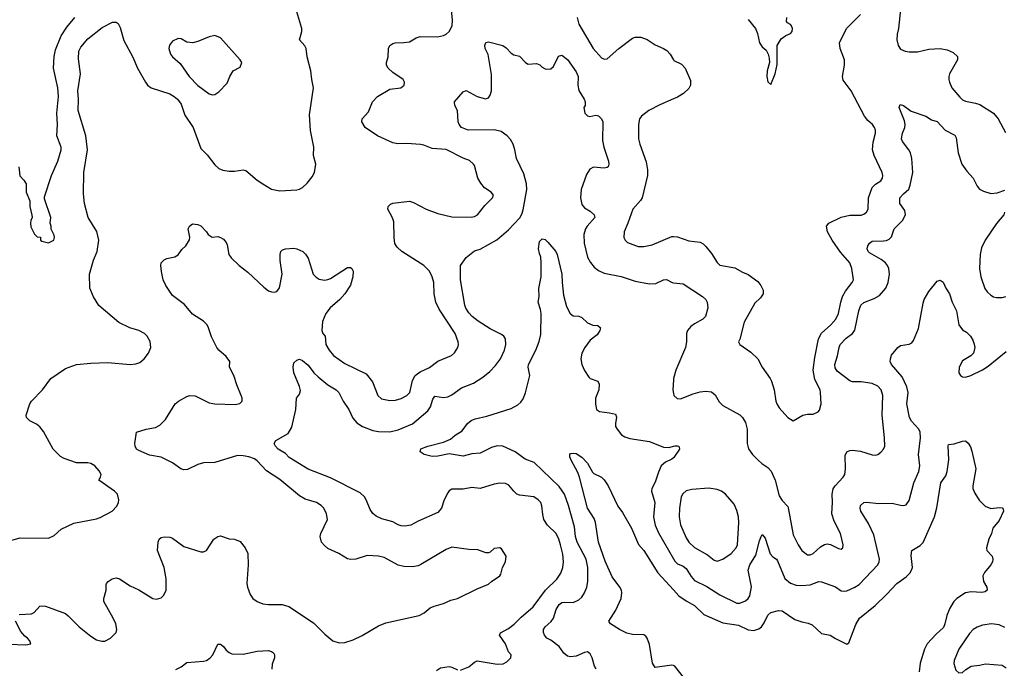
# Model space of a CAD drawing. Header units: inches. Extents: x 1678809 to 1859548, y 384609 to 522868.
# Tile 356 of 386: x 1785366 to 1792346, y 492055 to 496653. Entities that reach past the tile are written whole.
import ezdxf

# ---------------------------------------------------------------- set-up
doc = ezdxf.new("R2010")
doc.units = ezdxf.units.IN
doc.header["$MEASUREMENT"] = 0
doc.layers.add('B7489', color=7, linetype='Continuous')
doc.layers.add('B7499', color=7, linetype='Continuous')

msp = doc.modelspace()

# ---------------------------------------------------------------- linework, layer by layer
at = {"layer": 'B7489', "color": 5}
for points, elevation in [([(1785363.6, 492436.4), (1785450, 492442), (1785469.7, 492450.3), (1785510, 492495.2), (1785530, 492498.5), (1785550, 492494.7), (1785690, 492443.1), (1785710, 492428.5), (1785788.5, 492350), (1785870, 492283.7), (1785910, 492257), (1785947.8, 492247.8), (1785970, 492248.9), (1786011, 492269), (1786049.4, 492310), (1786054.5, 492330), (1786047.3, 492370), (1786029.7, 492410), (1785963.5, 492530), (1785961.7, 492550), (1785978.3, 492610), (1785978.7, 492650), (1785982.5, 492657.5), (1785992.3, 492670), (1786020.9, 492690), (1786050, 492696.9), (1786073, 492690), (1786150, 492638.9), (1786210, 492611.8), (1786310, 492550.5), (1786334.8, 492545.2), (1786370, 492554.8), (1786387.2, 492572.8), (1786403.7, 492610), (1786403.5, 492690), (1786391.1, 492770), (1786342, 492890), (1786348.6, 492950), (1786355.6, 492970), (1786370, 492983.1), (1786390, 492988.4), (1786430, 492984.2), (1786450, 492976.9), (1786530, 492919.5), (1786650, 492880.5), (1786670, 492882), (1786690, 492890.8), (1786741.6, 492970), (1786770, 492990.3), (1786790, 492994), (1786850, 492973.1), (1786890, 492971.7), (1786930, 492953.4), (1786965.3, 492910), (1786982.6, 492870), (1786986.3, 492790), (1786976.7, 492656.7), (1786981.3, 492630), (1786999, 492579), (1787019.1, 492550), (1787050, 492528.2), (1787090, 492512.4), (1787130, 492507.6), (1787227.9, 492507.9), (1787274.3, 492494.3), (1787450, 492378), (1787530, 492296.4), (1787584.9, 492250), (1787630, 492236.5), (1787670, 492237.4), (1787730, 492257), (1787793, 492287), (1787910, 492357.6), (1787961.4, 492378.6), (1788199, 492430), (1788232.5, 492447.5), (1788276.6, 492483.4), (1788303.3, 492496.7), (1788370, 492514.9), (1788422, 492538), (1788470, 492550.4), (1788610, 492618.8), (1788690, 492651.3), (1788709.4, 492670.6), (1788769.1, 492710.9), (1788776.5, 492723.5), (1788788.7, 492770), (1788809.4, 492810.6), (1788814, 492850), (1788782, 492902), (1788768.9, 492908.9), (1788730, 492904), (1788701.4, 492878.6), (1788690, 492873.2), (1788670, 492873.2), (1788614.6, 492894.6), (1788550, 492897), (1788430, 492913.3), (1788390, 492898.4), (1788209.3, 492790.7), (1788190, 492782.3), (1788150, 492775.6), (1788090, 492778.2), (1788050, 492785.6), (1787950, 492840.9), (1787910, 492849.8), (1787830, 492854.6), (1787750, 492828), (1787710, 492826.8), (1787690, 492831.9), (1787627.3, 492870), (1787550, 492905.8), (1787525.9, 492925.9), (1787506.6, 492950), (1787496.8, 492990), (1787501.4, 493010), (1787547, 493110), (1787540.9, 493150), (1787520.9, 493190), (1787503.7, 493210), (1787470, 493229.6), (1787390, 493255.1), (1787350, 493277.6), (1787210, 493393.3), (1787116.2, 493456.2), (1787050, 493526.9), (1787030, 493539.2), (1786990, 493555.1), (1786950, 493562.7), (1786910, 493563.5), (1786750, 493514.5), (1786668.7, 493511.3), (1786630, 493499.8), (1786555.4, 493464.6), (1786530, 493462.4), (1786509.4, 493469.4), (1786450, 493512.8), (1786370, 493552.6), (1786286, 493566), (1786210, 493599.6), (1786195.1, 493610), (1786183.7, 493630), (1786181.2, 493650), (1786194, 493730), (1786262, 493750), (1786330, 493763.1), (1786360.3, 493779.7), (1786400.8, 493819.2), (1786469.2, 493930.8), (1786491.3, 493948.7), (1786550, 493981.7), (1786571.1, 493988.9), (1786610, 493986.5), (1786710, 493936.9), (1786749.2, 493929.2), (1786894.2, 493925.8), (1786926.7, 493933.3), (1786942.9, 493950), (1786943.5, 493970), (1786936.8, 493990), (1786904.6, 494064.6), (1786883.4, 494130), (1786854.2, 494190), (1786855, 494230), (1786830, 494266.2), (1786778.2, 494310), (1786762.9, 494330), (1786725, 494405), (1786704.9, 494470), (1786694.3, 494490), (1786670, 494516.2), (1786590, 494565), (1786534.9, 494634.9), (1786450, 494697.2), (1786402.7, 494770), (1786383.1, 494810), (1786371.4, 494868.6), (1786367, 494910), (1786369.3, 494930), (1786389.2, 494950), (1786410, 494961.6), (1786466.6, 494973.4), (1786490, 494986), (1786515.1, 495024.9), (1786544, 495050), (1786570, 495094), (1786571.9, 495111.9), (1786561.2, 495170), (1786569.4, 495190.6), (1786590, 495206), (1786630, 495202), (1786650, 495192.7), (1786690.6, 495150), (1786702.8, 495130), (1786730, 495110.7), (1786770, 495116.4), (1786790, 495110.3), (1786810, 495096.4), (1786830, 495073.4), (1786837.2, 495057.2), (1786848, 494990), (1786864.1, 494964.1), (1786922.4, 494910), (1786984.3, 494864.3), (1787096.4, 494756.4), (1787130, 494731.7), (1787150, 494724.2), (1787170, 494721.3), (1787190, 494726), (1787208.4, 494751.5), (1787226.6, 494850), (1787212.8, 494947.2), (1787213.3, 494990), (1787217.6, 495010), (1787230, 495021.3), (1787250, 495028.5), (1787310, 495033.8), (1787330.7, 495030), (1787372.7, 495010), (1787392, 494992), (1787410, 494962), (1787447, 494850), (1787467.1, 494827.1), (1787490, 494813.4), (1787527.9, 494807.9), (1787550, 494811.5), (1787570, 494819.6), (1787690, 494895.8), (1787710, 494897.1), (1787720.7, 494890), (1787730.4, 494870), (1787728.7, 494830), (1787710, 494772.3), (1787671.6, 494710), (1787634.6, 494670), (1787567.4, 494610), (1787535.3, 494570), (1787513.5, 494513.5), (1787508, 494450), (1787514.6, 494430), (1787531.4, 494410), (1787537.3, 494350), (1787560.3, 494310), (1787590, 494271.8), (1787670, 494216.5), (1787822.3, 494142.3), (1787866.9, 494086.9), (1787904.6, 493990), (1787930, 493964.9), (1787990, 493953.4), (1788030, 493956.9), (1788070, 493967.6), (1788110, 493988.9), (1788130.9, 494010), (1788150, 494096.3), (1788169.9, 494130.1), (1788204.1, 494155.9), (1788270, 494187.7), (1788330, 494233.6), (1788426.5, 494273.5), (1788447.6, 494292.4), (1788471, 494329), (1788475.8, 494350), (1788473.7, 494370), (1788452, 494430), (1788340.3, 494600.3), (1788316.5, 494650), (1788303.5, 494710), (1788301.4, 494790), (1788289.8, 494830), (1788270, 494869.6), (1788230, 494911.1), (1788075.1, 495010), (1788042, 495042), (1788026.4, 495066.4), (1788019.8, 495110), (1788019.3, 495219.3), (1788009, 495249), (1787976.9, 495310), (1787977.6, 495330), (1787994.5, 495345.5), (1788010, 495352.4), (1788130, 495365.8), (1788158, 495358), (1788246.8, 495310), (1788330, 495279.6), (1788430, 495256.1), (1788567.2, 495252.7), (1788590, 495257.4), (1788611.5, 495270), (1788663.6, 495336.4), (1788717, 495390), (1788723.7, 495410), (1788709.3, 495430), (1788661.2, 495461.2), (1788634.3, 495494.3), (1788613.7, 495530), (1788590, 495619), (1788583.7, 495630), (1788554.6, 495654.6), (1788510, 495671.5), (1788390, 495732.8), (1788290, 495739.4), (1788230, 495763.8), (1788208.2, 495768.2), (1788110, 495776.8), (1788047.6, 495772.4), (1788010, 495780.6), (1787902, 495830), (1787816.2, 495890), (1787792, 495930), (1787794.5, 495950), (1787839.4, 496000.6), (1787867.9, 496070), (1787902, 496110), (1787990, 496161.3), (1788068.7, 496170), (1788091.8, 496190), (1788094, 496210), (1788084.5, 496230), (1788010, 496278.3), (1787978, 496310), (1787966.3, 496330), (1787965.1, 496350), (1787978.7, 496390), (1787979.5, 496450), (1787989.7, 496470.3), (1788010, 496484.4), (1788028.7, 496490), (1788090, 496491.4), (1788130, 496497.4), (1788175.6, 496524.4), (1788205.8, 496534.2), (1788327, 496533), (1788370, 496542), (1788390, 496551.7), (1788410.6, 496569.4), (1788430.7, 496609.3), (1788433.3, 496650), (1788423.7, 496750)], 480), ([(1785266.9, 492953.1), (1785370, 492981.2), (1785570, 492978), (1785610, 492996.4), (1785659.4, 493040.6), (1785750, 493084.4), (1785910, 493114.4), (1785936.6, 493123.4), (1786020.9, 493170), (1786055.5, 493204.5), (1786067.6, 493230), (1786069.6, 493250.4), (1786058.9, 493290), (1786039.1, 493310), (1785927, 493390), (1785938.7, 493410), (1785942.6, 493430), (1785930, 493456.3), (1785898, 493490), (1785870, 493506.9), (1785850, 493511.1), (1785770, 493512.4), (1785682.5, 493542.5), (1785656.4, 493556.4), (1785603.1, 493610), (1785534.5, 493734.5), (1785510, 493767.1), (1785485.4, 493785.4), (1785437, 493810), (1785413.4, 493833.4), (1785413, 493850), (1785438.9, 493930), (1785449.6, 493950), (1785528.3, 494030), (1785586.3, 494110), (1785690, 494179.6), (1785769, 494210), (1785870, 494219), (1785990, 494222.2), (1786150, 494209.1), (1786190, 494212.8), (1786217, 494223), (1786249.7, 494250), (1786278.3, 494290), (1786294.7, 494330), (1786290, 494373.2), (1786269.6, 494410), (1786250, 494429.6), (1786210, 494449.7), (1786148, 494468), (1786070, 494507.4), (1785927.2, 494627.2), (1785888.5, 494688.5), (1785862.4, 494750), (1785860.2, 494850), (1785890.4, 494949.6), (1785914.4, 495010), (1785926.8, 495090), (1785912.2, 495152.2), (1785852.2, 495250), (1785824.7, 495350), (1785819.5, 495419.5), (1785820.7, 495570), (1785847.6, 495730), (1785834.9, 495830), (1785780.5, 496010), (1785782, 496090), (1785777.9, 496150), (1785798.1, 496270), (1785784, 496376), (1785786.2, 496430), (1785800.6, 496459.4), (1785850, 496518.4), (1785950, 496597.1), (1786024.4, 496635.6), (1786050, 496636.3), (1786065.3, 496625.3), (1786078.9, 496598.9), (1786104.8, 496504.8), (1786167.4, 496387.4), (1786200.8, 496310), (1786257.4, 496210), (1786272, 496190), (1786299.3, 496170), (1786430, 496127.3), (1786461.1, 496110), (1786483.7, 496090), (1786510, 496055.5), (1786535.8, 495975.8), (1786596.9, 495890), (1786650, 495739.3), (1786695.3, 495695.3), (1786750, 495624.2), (1786778.3, 495598.3), (1786806, 495586), (1786850, 495579.3), (1786890, 495578.9), (1786950, 495589.1), (1786970, 495585.2), (1787050, 495516.5), (1787090, 495489.1), (1787150, 495453.1), (1787210, 495439.1), (1787330, 495447.4), (1787350, 495452.4), (1787370, 495463.8), (1787404.6, 495495.4), (1787439.4, 495540.6), (1787455.1, 495570), (1787465.1, 495630), (1787448.3, 495690), (1787450.9, 495750), (1787427.1, 495867.1), (1787421.2, 495978.8), (1787449.8, 496170), (1787436.1, 496230), (1787429.8, 496290), (1787404.2, 496390), (1787396.9, 496450), (1787387.6, 496467.6), (1787349.4, 496510), (1787366, 496570), (1787366, 496590), (1787331.2, 496710)], 520), ([(1785361, 495610), (1785366.8, 495546.8), (1785395.3, 495515.3), (1785411, 495490), (1785412, 495430), (1785438, 495370), (1785438, 495330), (1785452.7, 495267.3), (1785454, 495250), (1785444.7, 495230), (1785442, 495210), (1785445.4, 495185.4), (1785470, 495134), (1785490, 495114), (1785512.7, 495112.7), (1785514, 495090), (1785523.6, 495083.6), (1785570, 495071.3), (1785608, 495090), (1785613.2, 495110), (1785610, 495126), (1785588.9, 495168.9), (1785588.7, 495190), (1785582, 495210), (1785588, 495250), (1785543.2, 495383.2), (1785542, 495398), (1785591.8, 495550), (1785635.8, 495650), (1785660.5, 495730), (1785661.3, 495750), (1785628.3, 495830), (1785634.2, 495910), (1785628.6, 495990), (1785642, 496110), (1785636.8, 496170), (1785606.3, 496310), (1785611.4, 496391.4), (1785621.1, 496438.9), (1785661.1, 496538.9), (1785699.4, 496600.6), (1785756.2, 496670)], 540), ([(1789318.9, 496670), (1789330, 496622), (1789430.2, 496450.2), (1789490, 496383.8), (1789510, 496372.7), (1789530, 496376.4), (1789614.3, 496450), (1789710, 496521.3), (1789730, 496530.3), (1789770, 496530.2), (1789813.2, 496513.2), (1789870, 496474.7), (1789929.4, 496449.4), (1789953.8, 496433.9), (1789976, 496410), (1790000, 496369.5)], 480), ([(1788490, 492042.4), (1788550, 492066), (1788590, 492099.1), (1788610, 492107.7), (1788750, 492084), (1788793.2, 492086.8), (1788818.6, 492101.4), (1788848, 492130), (1788849, 492150), (1788831.5, 492171.5), (1788809.7, 492230), (1788767.1, 492290), (1788773.6, 492306.4), (1788830, 492337.6), (1788872, 492368), (1788921.5, 492418.5), (1789006.9, 492490), (1789093.8, 492610), (1789173.4, 492686.6), (1789202, 492730), (1789216.8, 492770), (1789222, 492810), (1789216.6, 492863.4), (1789200.6, 492930), (1789189, 492970), (1789169.8, 493010), (1789107.9, 493070), (1789082.2, 493110), (1789073.6, 493146.4), (1789068.1, 493208.1), (1789059.2, 493230), (1789042, 493250), (1789009.8, 493269.8), (1788910, 493283.7), (1788890.6, 493290.6), (1788868.4, 493310), (1788833.4, 493353.4), (1788810, 493366), (1788770, 493367.3), (1788730, 493360.4), (1788630, 493329.6), (1788570, 493336.8), (1788510, 493326.2), (1788430, 493325.1), (1788410, 493313.6), (1788400.2, 493299.8), (1788376, 493250), (1788356.5, 493190), (1788330, 493159.7), (1788190, 493098.7), (1788138, 493070), (1788096.4, 493063.6), (1788070, 493066), (1788050, 493071.8), (1788010, 493094.5), (1787934, 493114), (1787894.2, 493134.2), (1787870, 493153.2), (1787850, 493181.2), (1787825.6, 493245.6), (1787811.3, 493270), (1787778.5, 493298.5), (1787570, 493406.2), (1787410, 493466), (1787277, 493550), (1787250, 493578), (1787199.3, 493610), (1787179.3, 493630), (1787169.2, 493650), (1787182, 493670), (1787270, 493718.8), (1787294.5, 493765.5), (1787323.6, 493890), (1787329.3, 493970), (1787350, 493998), (1787355.6, 494024.4), (1787350, 494054), (1787309.4, 494150), (1787303.7, 494190), (1787310, 494222), (1787330, 494238.8), (1787350, 494246), (1787370, 494237.3), (1787410, 494203.8), (1787451.8, 494150), (1787481.4, 494121.4), (1787550, 494064.2), (1787610.4, 494030), (1787628.4, 494010), (1787658, 493950), (1787700.3, 493890), (1787728.6, 493828.6), (1787756.3, 493796.3), (1787795.5, 493770), (1787870, 493742), (1787910, 493734.3), (1787988.9, 493731.1), (1788050, 493746.5), (1788150.5, 493789.5), (1788258.8, 493881.2), (1788279.2, 493910), (1788295.6, 493964.4), (1788310, 493984.4), (1788370, 493974.7), (1788400.6, 493979.4), (1788430, 493994.9), (1788497.4, 494042.6), (1788583, 494077), (1788650, 494120.3), (1788699.6, 494160.4), (1788739.2, 494200.8), (1788774, 494250), (1788802, 494310), (1788811.3, 494350), (1788809.6, 494390), (1788797, 494410), (1788782.2, 494422.3), (1788700.9, 494460.9), (1788615.7, 494515.7), (1788573.7, 494550), (1788550, 494575.8), (1788528.6, 494608.6), (1788520.9, 494630), (1788491.2, 494808.8), (1788492, 494910), (1788531.9, 494968.1), (1788590, 495014.8), (1788630, 495026.8), (1788747.4, 495092.6), (1788830, 495164.2), (1788911.7, 495248.4), (1788926.1, 495273.9), (1788935.6, 495304.4), (1788959.9, 495450), (1788959.6, 495490), (1788940, 495560), (1788886.6, 495670), (1788876.5, 495730), (1788863.7, 495770), (1788844.7, 495804.7), (1788822, 495830), (1788779.9, 495859.9), (1788730, 495873.3), (1788545.2, 495870), (1788497.2, 495890), (1788481.2, 495910), (1788474, 495930), (1788468.7, 496010), (1788450, 496046), (1788449.2, 496070), (1788510, 496142.8), (1788530, 496150.8), (1788607.9, 496107.9), (1788667.5, 496092.5), (1788690, 496099.3), (1788702, 496118), (1788709.7, 496150), (1788710, 496266), (1788686.6, 496406.6), (1788664.5, 496450), (1788662.7, 496470), (1788669.3, 496490.7), (1788690, 496496), (1788790.3, 496470.3), (1788813.4, 496453.4), (1788850, 496416), (1788870, 496404.7), (1788910, 496396), (1788951, 496350), (1788970, 496337.3), (1789030, 496342.8), (1789053, 496333), (1789070, 496316), (1789090, 496304.7), (1789102, 496302), (1789130, 496304.7), (1789150, 496321), (1789186, 496394), (1789210, 496402.8), (1789250, 496372.4), (1789310, 496284.9), (1789324.6, 496250), (1789323.2, 496190), (1789330, 496151), (1789367.3, 496090), (1789374, 496070), (1789374, 496046), (1789366, 496030), (1789371.3, 495990), (1789390, 495971.3), (1789407.1, 495967.1), (1789450, 495976), (1789470, 495971.3), (1789490, 495951.3), (1789498.8, 495930), (1789496.9, 495796.9), (1789506.4, 495750), (1789539.3, 495650), (1789541.6, 495630), (1789537.3, 495610), (1789530, 495605.1), (1789510, 495600.5), (1789432.7, 495607.3), (1789407.2, 495592.8), (1789383.2, 495556.8), (1789347.2, 495450), (1789341.1, 495390), (1789350, 495342.8), (1789370, 495319.3), (1789410, 495296.5), (1789438.4, 495270), (1789442.4, 495250), (1789387.6, 495190), (1789376.1, 495170), (1789364.4, 495130), (1789366.9, 495070), (1789390.2, 494970.2), (1789412.1, 494932.1), (1789438.9, 494898.9), (1789470, 494874.9), (1789510, 494856), (1789630, 494833.8), (1789730, 494799), (1789830, 494781.5), (1789876.4, 494783.6), (1789930, 494808.2), (1789950, 494810.6), (1789992, 494790), (1790000, 494789)], 460), ([(1790000, 496091.5), (1789904.9, 496050), (1789826.7, 496010), (1789774.9, 495970), (1789759.6, 495950), (1789752.1, 495910), (1789753.6, 495810), (1789762.4, 495770), (1789806.5, 495646.5), (1789817.3, 495590), (1789817.3, 495550), (1789777.6, 495390), (1789767.5, 495372.5), (1789713, 495310), (1789677.8, 495210), (1789650.3, 495150), (1789648.4, 495110), (1789658, 495090), (1789674.7, 495074.7), (1789750, 495045.2), (1789790, 495044.4), (1789850, 495057.3), (1789990, 495116.5), (1790000, 495115.8)], 480), ([(1789451.6, 492051.6), (1789439.7, 492070), (1789423, 492130), (1789410, 492157), (1789390, 492171.3), (1789370, 492167.3), (1789310, 492141), (1789270, 492137.8), (1789250, 492141.8), (1789222.3, 492162.3), (1789189.7, 492210), (1789130, 492254.8), (1789102.4, 492270), (1789085.7, 492290), (1789078.5, 492310), (1789079.7, 492330), (1789091.1, 492350), (1789133.4, 492386.6), (1789149.8, 492410), (1789170, 492472.4), (1789190, 492507.6), (1789210, 492520.7), (1789230, 492524.5), (1789290, 492522.4), (1789330, 492540.9), (1789350, 492560.3), (1789370, 492590.4), (1789386, 492630), (1789393.8, 492670), (1789393.7, 492770), (1789382.5, 492830), (1789317.7, 492950), (1789306.7, 492990), (1789297.8, 493057.8), (1789256, 493210), (1789227.2, 493290), (1789190, 493343.5), (1789013.5, 493513.5), (1788950, 493538.3), (1788878, 493590), (1788790, 493631.1), (1788750, 493633), (1788710, 493619.7), (1788630, 493580.4), (1788570, 493575.6), (1788510, 493559.1), (1788410, 493575.1), (1788330, 493559.8), (1788290, 493558), (1788232.1, 493572.1), (1788205.2, 493590), (1788210, 493610.4), (1788259, 493630), (1788370, 493659.6), (1788420.3, 493679.7), (1788452.9, 493707.1), (1788501.6, 493738.4), (1788541.1, 493790), (1788567.6, 493812.4), (1788595, 493825), (1788677.7, 493842.3), (1788850, 493896.5), (1788897.8, 493922.2), (1788918.7, 493941.3), (1788934.9, 493965.1), (1788952.2, 494007.8), (1788981.5, 494130), (1788969.7, 494190), (1788973.3, 494210), (1789025.5, 494310), (1789048.1, 494371.9), (1789059.4, 494420.6), (1789061.5, 494570), (1789057.8, 494597.8), (1789042, 494650), (1789047.8, 494690), (1789046.9, 494746.9), (1789062, 494830), (1789063.8, 494930), (1789059.7, 494970), (1789050, 494995.3), (1789044.7, 495030), (1789050, 495082), (1789070, 495101), (1789090, 495096), (1789110, 495076), (1789166, 495010), (1789176, 494990), (1789210.2, 494850), (1789211.2, 494790), (1789221.5, 494701.5), (1789241.2, 494621.2), (1789268.5, 494570), (1789290, 494553), (1789330, 494550.6), (1789350, 494542.8), (1789390, 494504), (1789430, 494488.2), (1789464.9, 494484.9), (1789482.8, 494470), (1789479.1, 494450), (1789459.9, 494420.1), (1789410, 494381.6), (1789372.8, 494330), (1789351.6, 494290), (1789344, 494250), (1789350.4, 494210), (1789370, 494166.8), (1789400.3, 494120.3), (1789410.4, 494110.4), (1789464, 494090), (1789474.9, 494070), (1789472.4, 494030), (1789448.7, 493970), (1789448.5, 493928.5), (1789456, 493890), (1789476.8, 493876.8), (1789547.5, 493867.5), (1789590, 493856), (1789596.3, 493836.3), (1789588.5, 493791.5), (1789590.4, 493770), (1789600.5, 493750), (1789631.5, 493711.5), (1789656.4, 493696.4), (1789690, 493685.2), (1789830, 493663.6), (1789930, 493623.1), (1789970, 493620.9), (1790000, 493629.1)], 440), ([(1790000, 494100.9), (1789994.8, 494030), (1790000, 494004)], 460), ([(1790000, 492074.2), (1789990, 492078.7), (1789870, 492060.7), (1789850.9, 492090.9), (1789830, 492224), (1789813.7, 492270), (1789803.9, 492283.9), (1789790, 492292.9), (1789710, 492296), (1789670, 492305.1), (1789617.2, 492330), (1789554, 492370), (1789543.7, 492383.7), (1789541.2, 492390), (1789591.5, 492468.5), (1789629.7, 492550), (1789635.3, 492590), (1789631.4, 492610), (1789621.4, 492630), (1789564.9, 492704.9), (1789515.8, 492815.8), (1789469.9, 492950), (1789448.3, 493090), (1789437.4, 493117.4), (1789390, 493191.6), (1789335.1, 493410), (1789323.3, 493443.3), (1789274.5, 493530), (1789266.6, 493553.4), (1789265.2, 493570), (1789270, 493578), (1789290, 493581), (1789310, 493577.3), (1789350, 493552.7), (1789390, 493510.7), (1789426.4, 493446.4), (1789436.7, 493436.7), (1789490, 493410.4), (1789510, 493390.4), (1789537, 493350), (1789605.4, 493205.4), (1789640, 493160), (1789702, 493050), (1789753.7, 492933.7), (1789791.4, 492890), (1789890, 492733.1), (1790000, 492612.6)], 420), ([(1790000, 493547.2), (1789990, 493538), (1789942.8, 493517.2), (1789913, 493490), (1789893.5, 493446.5), (1789870, 493374), (1789847, 493330), (1789844.9, 493310), (1789867.2, 493230), (1789858, 493130), (1789871.8, 493070), (1789895, 493015), (1790000, 492832)], 440), ([(1785290, 492227.3), (1785410, 492221), (1785446, 492230), (1785438, 492250), (1785422, 492270), (1785402.9, 492282.9), (1785375.2, 492315.2), (1785337, 492390)], 480), ([(1786472.9, 492047.1), (1786510, 492066.8), (1786550, 492095.5), (1786670, 492104.9), (1786690, 492110.4), (1786717, 492130), (1786734.5, 492150), (1786770, 492226), (1786773.2, 492226.8), (1786790, 492227.3), (1786810, 492210.6), (1786830, 492184.9), (1786850, 492167.7), (1786870, 492158), (1786950, 492156.4), (1787050, 492177.6), (1787130, 492180.7), (1787150, 492174.8), (1787164.5, 492164.5), (1787173.4, 492150), (1787173.4, 492130), (1787155.1, 492084.9), (1787152.4, 492050)], 460), ([(1788320.1, 492039.9), (1788350, 492058), (1788410, 492067), (1788430, 492063.1), (1788470, 492043.8)], 460)]:
    msp.add_lwpolyline(points, dxfattribs=dict(at, elevation=elevation))
at = {"layer": 'B7489', "color": 5, "elevation": 540}
msp.add_lwpolyline([(1786750, 496540.9), (1786710, 496532.3), (1786630, 496499.5), (1786594, 496490), (1786550, 496493.2), (1786510, 496517.2), (1786490, 496521.2), (1786450, 496501.2), (1786427.9, 496472.1), (1786424, 496450), (1786436.3, 496410), (1786450, 496390.8), (1786503.2, 496343.2), (1786567, 496250), (1786630, 496187.2), (1786710, 496128.2), (1786730, 496120.5), (1786750, 496124), (1786777.6, 496142.4), (1786836.6, 496203.4), (1786856, 496250), (1786879, 496290), (1786930, 496318), (1786941.2, 496350), (1786929.2, 496370), (1786790, 496523.7)], close=True, dxfattribs=at)
at = {"layer": 'B7499', "color": 5}
for points, elevation in [([(1791613.8, 496770), (1791594.6, 496590), (1791585.3, 496550), (1791583.6, 496510), (1791592, 496470), (1791610, 496443.7), (1791642.8, 496430), (1791670, 496424.7), (1791730, 496425.2), (1791810, 496443.5), (1791890, 496448.2), (1791940, 496440), (1791982, 496422), (1792012.8, 496392.8), (1792014.6, 496370), (1791958, 496270), (1791951.7, 496250), (1791951.8, 496230), (1791956, 496210), (1791974.6, 496170), (1792030, 496104.2), (1792050, 496086.3), (1792070, 496075.8), (1792142.2, 496062.2), (1792171.6, 496051.6), (1792270, 495991.4), (1792302.2, 495950), (1792354.3, 495854.3)], 480), ([(1790000, 495115.8), (1790030, 495113.8), (1790110, 495085.2), (1790190, 495076), (1790210, 495064.9), (1790230, 495044.9), (1790270, 494995.8), (1790310, 494932.7), (1790330, 494912.2), (1790434.9, 494894.9), (1790490, 494863.6), (1790530, 494847), (1790597.8, 494797.8), (1790619.3, 494770), (1790637, 494737), (1790636.4, 494710), (1790617.5, 494682.5), (1790576.7, 494643.3), (1790500.5, 494510), (1790470.4, 494389.6), (1790461, 494370), (1790471, 494350), (1790550, 494297), (1790597.6, 494250), (1790629.1, 494189.1), (1790686, 494110), (1790695.8, 494090), (1790713.4, 494030), (1790726, 493950), (1790733, 493930), (1790750, 493902.8), (1790810, 493834), (1790850, 493810.8), (1790918, 493850), (1790950, 493857.3), (1790990, 493856), (1791026, 493874), (1791035.1, 493884.9), (1791046.6, 493930), (1791043, 494010), (1791039.7, 494030), (1791003.1, 494103.1), (1790991.8, 494170), (1791001.3, 494258.7), (1791029.2, 494390), (1791050, 494431.1), (1791115.5, 494490), (1791151.7, 494530), (1791170.6, 494570), (1791185.6, 494650), (1791198.6, 494690), (1791219.4, 494730), (1791266, 494790), (1791275.4, 494810), (1791263.8, 494890), (1791250, 494929.5), (1791184.4, 495004.4), (1791125.1, 495090), (1791092.4, 495150), (1791086, 495190), (1791102.7, 495210), (1791190, 495254.3), (1791250, 495267.4), (1791330, 495268.5), (1791350, 495275.5), (1791369.3, 495290), (1791380.7, 495310), (1791383.1, 495390), (1791410, 495463), (1791433.6, 495486.4), (1791469.7, 495510), (1791482.6, 495530), (1791484.4, 495550), (1791479.7, 495570), (1791423.5, 495690), (1791412.4, 495730), (1791415.9, 495784.1), (1791432.1, 495850), (1791432.4, 495870), (1791425.4, 495890), (1791411.1, 495910), (1791379.1, 495939.1), (1791355.6, 495970), (1791259.1, 496150), (1791203.8, 496223.8), (1791198, 496250), (1791213.7, 496330), (1791213.7, 496370), (1791182.2, 496450), (1791176.5, 496490), (1791228.1, 496591.9), (1791326.6, 496690)], 480), ([(1790530, 496654.8), (1790582, 496590), (1790595.8, 496555.8), (1790610.5, 496490), (1790630, 496462), (1790657.3, 496437.3), (1790672, 496410), (1790679.8, 496379.8), (1790681, 496350), (1790664.9, 496290), (1790662.8, 496250), (1790670, 496214), (1790690, 496194), (1790722, 496270), (1790736.4, 496336.4), (1790735.3, 496470), (1790763.3, 496516.7), (1790797.6, 496542.4), (1790830, 496556.3), (1790840.7, 496570), (1790845.1, 496590), (1790838, 496610), (1790830, 496619.3), (1790808.7, 496630), (1790801.5, 496641.5), (1790803.7, 496670)], 520), ([(1790000, 496369.5), (1790003.6, 496363.6), (1790058.2, 496338.2), (1790083.1, 496310), (1790121.5, 496221.5), (1790122, 496190), (1790110, 496165.7), (1790070.7, 496129.3), (1790030, 496104.5), (1790000, 496091.5)], 480), ([(1790000, 494004), (1790002.8, 493990), (1790026.9, 493966.9), (1790050, 493965.5), (1790138.9, 494001.1), (1790190, 494015.8), (1790230, 494020.9), (1790270, 494014.3), (1790295.2, 493995.2), (1790324.3, 493944.3), (1790350, 493918.7), (1790470, 493852.2), (1790490, 493832.7), (1790510, 493797.3), (1790522, 493750), (1790523.1, 493650), (1790531.8, 493611.8), (1790561.6, 493570), (1790600.3, 493530), (1790626.4, 493506.4), (1790670, 493479.6), (1790692.9, 493452.8), (1790721.6, 493390), (1790750, 493279.1), (1790770, 493245.5), (1790810, 493202), (1790813.3, 493193.3), (1790850, 493000.7), (1790884.4, 492930), (1790910, 492890.7), (1790950, 492860.5), (1790970, 492859.3), (1790990, 492868.4), (1791043.3, 492916.7), (1791070, 492932.7), (1791090, 492937.1), (1791114, 492934), (1791170, 492904.9), (1791190, 492901), (1791202, 492910), (1791204, 492930), (1791185.1, 493010), (1791139.2, 493099.2), (1791122.5, 493150), (1791128.1, 493230), (1791124.8, 493290), (1791133, 493327), (1791145.7, 493350), (1791204.4, 493410), (1791214.6, 493430), (1791220.8, 493470), (1791216.9, 493563.1), (1791229.6, 493590), (1791250, 493599.5), (1791270, 493602), (1791326.5, 493593.5), (1791410, 493568.9), (1791430, 493567.2), (1791450, 493572), (1791470, 493586.7), (1791489.7, 493610), (1791497.6, 493630), (1791496.8, 493690), (1791479.8, 493850), (1791485, 493990), (1791473.8, 494030), (1791450, 494055.1), (1791410, 494073.5), (1791330, 494087.1), (1791270, 494086.5), (1791250, 494093.6), (1791160.9, 494160.9), (1791146.6, 494186.6), (1791144.3, 494210), (1791162.7, 494270), (1791174, 494330), (1791182.9, 494350), (1791225.3, 494394.7), (1791269.8, 494430), (1791286.9, 494453.1), (1791314, 494590), (1791329.5, 494630.5), (1791350, 494648.4), (1791423.6, 494676.4), (1791460.8, 494699.2), (1791504.7, 494750), (1791523, 494790), (1791532.8, 494850), (1791526.2, 494890), (1791516.8, 494910), (1791502.6, 494930), (1791473.2, 494953.2), (1791390, 495000.3), (1791381.2, 495010), (1791373.8, 495030), (1791378.7, 495050), (1791390, 495068.5), (1791410, 495082.7), (1791490, 495084.7), (1791511.6, 495088.4), (1791530, 495097.6), (1791544.9, 495115.1), (1791564.7, 495170), (1791623.5, 495230), (1791644, 495270), (1791639.8, 495299.8), (1791606, 495350), (1791606, 495390), (1791630, 495418), (1791668.9, 495451.1), (1791679.1, 495480.9), (1791696.4, 495570), (1791689.6, 495670), (1791679.6, 495710), (1791668.7, 495731.3), (1791623.7, 495790), (1791616.2, 495810), (1791623.5, 495850), (1791641.6, 495890), (1791642.9, 495910), (1791637.5, 495937.5), (1791599.5, 496030), (1791607.8, 496052.2), (1791630, 496045.5), (1791685.7, 496005.7), (1791790.3, 495970.3), (1791830, 495944.7), (1791870, 495930.7), (1791926.8, 495870), (1791995.9, 495835.9), (1792003.6, 495816.4), (1792017.4, 495710), (1792045.5, 495630), (1792079, 495579), (1792124.9, 495530), (1792153.1, 495473.1), (1792170, 495452.9), (1792197.2, 495437.2), (1792250, 495421.3), (1792294.7, 495425.3), (1792350, 495443.8)], 460), ([(1792347.9, 495290), (1792341.3, 495270), (1792290.1, 495209.8), (1792210, 495091.6), (1792184.8, 495035.2), (1792174.4, 494990), (1792170.2, 494890), (1792180.2, 494830), (1792208.5, 494748.5), (1792225, 494725), (1792250, 494701.3), (1792270, 494688.7), (1792290, 494684.9), (1792330, 494683.7), (1792356, 494690)], 460), ([(1790000, 492832), (1790010, 492814.6), (1790030, 492795.8), (1790070, 492778.4), (1790090, 492763.2), (1790125, 492705), (1790150, 492677.7), (1790235.8, 492635.7), (1790330, 492575.5), (1790450, 492517.3), (1790470, 492517.2), (1790510, 492532.9), (1790529.9, 492550.1), (1790540.6, 492570), (1790553.1, 492633.1), (1790529.8, 492750), (1790542.9, 492790), (1790583.4, 492856.6), (1790610, 492958), (1790620.9, 492990), (1790630, 493002.8), (1790650, 492978.8), (1790685.7, 492865.7), (1790704.6, 492844.6), (1790730, 492828), (1790737, 492817), (1790790, 492692.2), (1790830, 492659.6), (1790870, 492644.4), (1790910, 492641.3), (1790970, 492648), (1791031.7, 492671.7), (1791050, 492669.1), (1791150, 492632.9), (1791190, 492605.2), (1791210, 492601.8), (1791230, 492604.7), (1791286.6, 492630), (1791315.6, 492650), (1791449.7, 492790), (1791459.1, 492810), (1791460.4, 492830), (1791421.3, 493001.3), (1791382.5, 493082.5), (1791329.7, 493170), (1791323.6, 493190), (1791327, 493210), (1791348.7, 493230), (1791367.6, 493232.4), (1791457.1, 493222.9), (1791550, 493227), (1791610, 493212.4), (1791630, 493210.5), (1791650, 493214.8), (1791670, 493244.7), (1791703.9, 493370), (1791739.8, 493450), (1791747.8, 493490), (1791737.3, 493570), (1791751.8, 493690), (1791748.8, 493728.8), (1791738.5, 493750), (1791688.2, 493808.2), (1791672.7, 493832.7), (1791655, 493930), (1791663.7, 494010), (1791655.5, 494050), (1791621.5, 494121.5), (1791545.6, 494210), (1791537, 494230), (1791538, 494250), (1791545.1, 494274.9), (1791589.7, 494330.2), (1791610, 494343.1), (1791670, 494352.2), (1791690, 494363.8), (1791701.3, 494378.7), (1791736.6, 494463.4), (1791770, 494644.7), (1791778.3, 494670), (1791810, 494727.3), (1791870, 494798.8), (1791890, 494806), (1791912.3, 494792.3), (1791930.3, 494750.3), (1791956.4, 494710), (1791975.8, 494650), (1792007, 494590), (1792023.1, 494490), (1792050, 494455.5), (1792077.6, 494437.6), (1792106.8, 494410), (1792122.5, 494382.5), (1792132.2, 494352.2), (1792136.4, 494330), (1792126.4, 494290), (1792107.7, 494270), (1792050, 494236.2), (1792024.9, 494190), (1792023.8, 494150), (1792034.8, 494130), (1792050, 494121.6), (1792070, 494120.4), (1792108.7, 494130), (1792190, 494170.5), (1792230, 494197.1), (1792359.2, 494300.8)], 440), ([(1790000, 494789), (1790070, 494780.5), (1790207.3, 494690), (1790231, 494670), (1790238.8, 494650), (1790243, 494610), (1790226.7, 494550), (1790207.7, 494530), (1790150, 494498.3), (1790122.7, 494477.3), (1790099.5, 494450), (1790092, 494430), (1790092.6, 494370), (1790085.3, 494330), (1790018, 494170), (1790000.7, 494110), (1790000, 494100.9)], 460), ([(1790000, 492612.6), (1790038.9, 492570), (1790090, 492532.6), (1790150, 492499.6), (1790216.7, 492436.7), (1790350, 492378), (1790460.9, 492360.9), (1790530, 492327.5), (1790570, 492324.2), (1790605.5, 492334.5), (1790625.1, 492350), (1790643.4, 492376.6), (1790670, 492432.2), (1790690, 492451.8), (1790744.1, 492464.1), (1790770, 492463.7), (1790861.2, 492401.2), (1790910, 492384), (1790955.4, 492375.4), (1790983, 492363), (1791050, 492302), (1791110, 492290.5), (1791150, 492265.5), (1791230, 492226.8), (1791244, 492236), (1791293.5, 492366.5), (1791319.6, 492410), (1791430, 492501.7), (1791510, 492577.6), (1791583.8, 492656.2), (1791650, 492703.6), (1791676.1, 492730), (1791688.8, 492750), (1791693.8, 492770), (1791685.3, 492854.7), (1791689.7, 492890), (1791750, 492925.3), (1791770, 492946.7), (1791850.9, 493130), (1791866.8, 493193.2), (1791895.8, 493370), (1791930, 493419.1), (1791939.7, 493450), (1791952.7, 493532.7), (1791946.5, 493633.5), (1791950, 493641), (1791990, 493646), (1792050, 493664.9), (1792070, 493666.8), (1792090, 493651.3), (1792105.5, 493625.5), (1792115.6, 493595.6), (1792143, 493470), (1792122.4, 493350), (1792122.8, 493330), (1792135.8, 493295.8), (1792168.3, 493248.3), (1792210, 493204.9), (1792250, 493188.5), (1792310, 493195.8), (1792330, 493192.7), (1792334.8, 493190), (1792340.5, 493170), (1792310, 493102), (1792264.7, 493050), (1792254.8, 493010), (1792236.3, 492970), (1792218.8, 492910), (1792222.8, 492890), (1792258.8, 492850), (1792264, 492830), (1792260.7, 492810), (1792250.7, 492790), (1792204.8, 492735.2), (1792194.4, 492710), (1792198.4, 492670), (1792221.6, 492630), (1792224.9, 492610), (1792210, 492597), (1792187.1, 492592.9), (1792110, 492596.4), (1792070.2, 492589.8), (1792007.9, 492550), (1791987.3, 492530), (1791958.5, 492481.5), (1791937.7, 492430), (1791924.5, 492370), (1791914.6, 492345.4), (1791861.5, 492298.5), (1791799.7, 492230), (1791779.7, 492190), (1791749.3, 492090.7), (1791741.8, 492030)], 420), ([(1790000, 493629.1), (1790010, 493631.8), (1790030, 493632.7), (1790038, 493630), (1790042, 493622), (1790043, 493610), (1790003.1, 493550), (1790000, 493547.2)], 440), ([(1792350, 492345.1), (1792310, 492363.5), (1792254, 492370), (1792190, 492361.1), (1792152.8, 492347.2), (1792124.9, 492330), (1792098, 492302), (1792023.8, 492190), (1791990.8, 492110), (1791988, 492090), (1792002, 492042), (1792023.6, 492023.6), (1792050, 492026.8), (1792072.3, 492047.7), (1792110, 492071), (1792170, 492077.3), (1792212.9, 492087.1), (1792330, 492077.3), (1792359.1, 492059.1)], 440), ([(1790130, 491917.7), (1790019.6, 492059.6), (1790010, 492069.6), (1790000, 492074.2)], 420)]:
    msp.add_lwpolyline(points, dxfattribs=dict(at, elevation=elevation))
at = {"layer": 'B7499', "color": 5, "elevation": 460}
msp.add_lwpolyline([(1790250, 493332.1), (1790130, 493322.3), (1790090, 493312.4), (1790067.1, 493292.9), (1790055.8, 493270), (1790042.2, 493190), (1790039.8, 493130), (1790050, 493073), (1790090, 492981.3), (1790110.3, 492950), (1790150, 492911.6), (1790240.7, 492860.7), (1790290, 492823), (1790310, 492815.5), (1790350, 492828.4), (1790410, 492868.9), (1790446, 492910), (1790453.8, 492930), (1790462.9, 493090), (1790461.1, 493130), (1790450, 493175.1), (1790430, 493219.5), (1790369.6, 493290), (1790340.9, 493310), (1790310, 493322.6)], close=True, dxfattribs=at)

doc.saveas('drawing.dxf')
